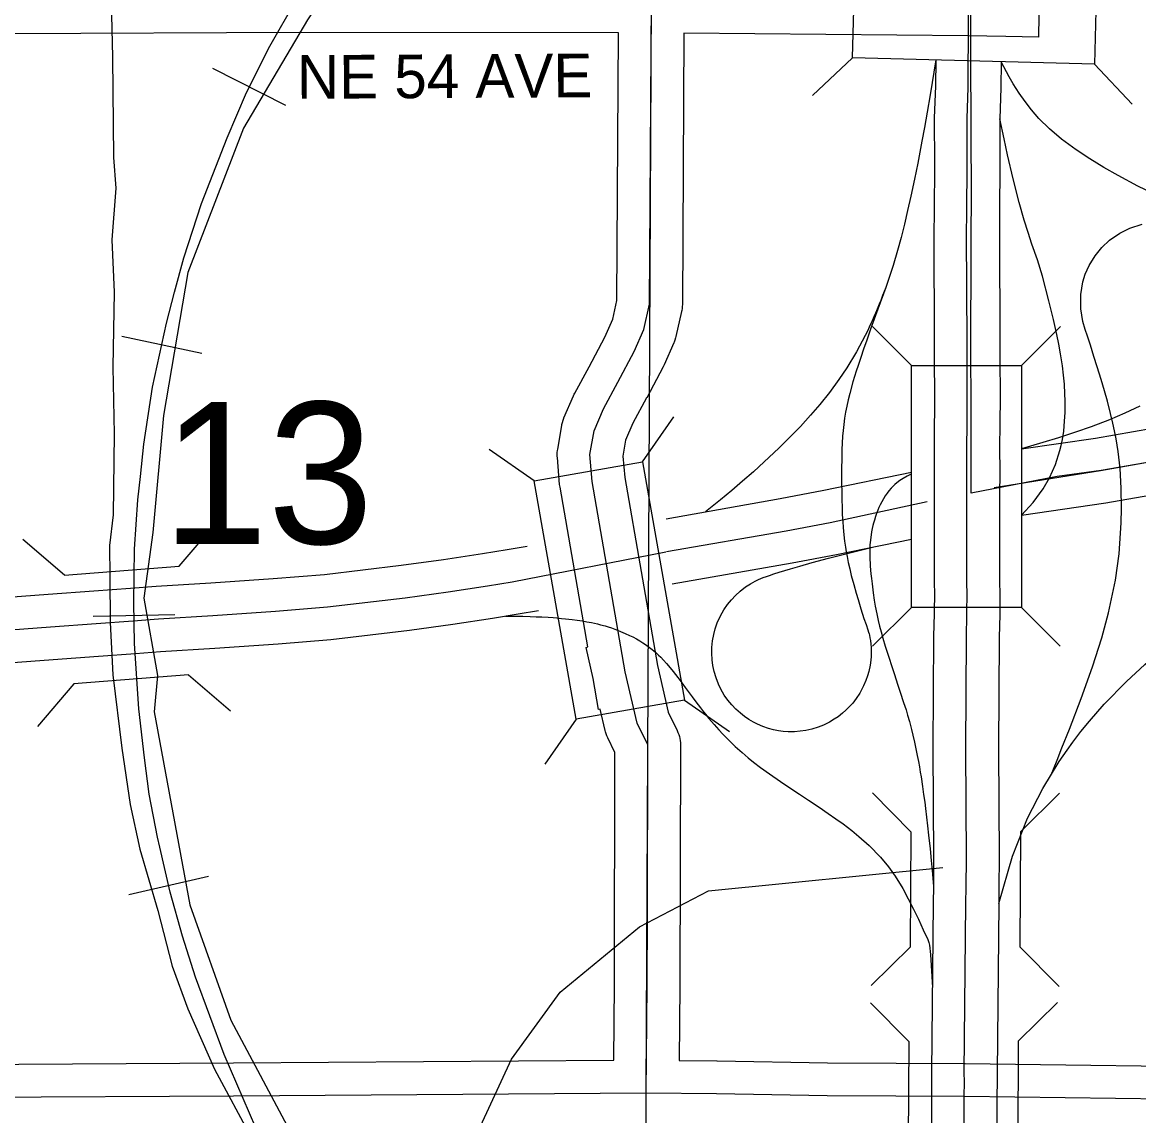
# Model space of a CAD drawing. Extents: x -1403959 to 81668, y -1400582 to 11018.
# Drawn here: x 7328.3 to 7427.2, y 8619.7 to 8716.6 of the extents above; entities that cross this region are included whole.
import ezdxf

# ---------------------------------------------------------------- set-up
doc = ezdxf.new("R2010")
doc.units = 0
for name, color, linetype in [('tdCiAirportTxt', 7, 'Continuous'), ('tdCiCityCartoShort', 7, 'Continuous'), ('tdCiCityStreetTxt', 7, 'Continuous'), ('tdCiCoBndryTxt', 7, 'Continuous'), ('tdCiRRCL', 7, 'Continuous'), ('tdCiRROwnerTxt', 7, 'Continuous'), ('tdCiSectLine', 7, 'Continuous'), ('tdCoClipBndry', 7, 'Continuous'), ('tdCoPriCL', 7, 'Continuous'), ('tdCoSecRteBand', 7, 'Continuous'), ('tdCoSectLinePart', 7, 'Continuous'), ('tdCoSectNmbr', 7, 'Continuous'), ('tdCoSurfEarth', 7, 'Continuous')]:
    doc.layers.add(name, color=color, linetype=linetype)

msp = doc.modelspace()

# ---------------------------------------------------------------- linework, layer by layer
at = {"layer": 'tdCiAirportTxt'}
for points in [[(7409.208, 8713.247), (7409.186, 8710.912), (7409.081, 8708.116), (7409.093, 8703.966), (7409.069, 8699.775), (7409.045, 8697.823), (7409.081, 8688.186), (7409.081, 8686.02), (7409.105, 8684.144), (7409.104, 8682.406), (7409.101, 8682.065), (7409.086, 8680.912), (7409.059, 8679.021), (7409.077, 8676.611), (7409.069, 8674.78), (7409.059, 8672.379), (7409.071, 8670.007), (7409.071, 8667.079), (7409.1, 8665.767), (7409.077, 8664.497), (7409.077, 8664.168), (7409.023, 8662.14), (7408.963, 8652.225), (7409.025, 8642.497), (7409.002, 8640.029), (7409.002, 8640.013), (7408.99, 8638.52), (7408.844, 8623.521), (7408.849, 8622.711), (7408.836, 8621.413), (7408.746, 8601.166)], [(7415.01, 8713.089), (7414.989, 8710.776), (7414.885, 8708.015), (7414.897, 8703.958), (7414.873, 8699.722), (7414.849, 8697.798), (7414.885, 8688.197), (7414.885, 8686.175), (7414.909, 8684.102), (7414.907, 8682.379), (7414.904, 8682.003), (7414.889, 8680.832), (7414.863, 8679.001), (7414.881, 8676.62), (7414.872, 8674.755), (7414.863, 8672.381), (7414.875, 8670.022), (7414.875, 8667.144), (7414.905, 8665.779), (7414.881, 8664.444), (7414.881, 8664.092), (7414.827, 8662.046), (7414.767, 8652.199), (7414.828, 8642.457), (7414.806, 8639.976), (7414.805, 8639.964), (7414.793, 8638.468), (7414.647, 8623.512), (7414.653, 8622.7), (7414.639, 8621.371), (7414.55, 8601.142)], [(7416.804, 8678.77), (7423.363, 8679.721), (7428.415, 8680.613), (7441.359, 8683.494), (7443.535, 8683.966), (7450.143, 8685.252), (7457.391, 8686.629), (7467.464, 8688.645), (7471.161, 8689.387), (7484.659, 8691.883), (7514.667, 8697.731), (7522.551, 8699.33), (7547.927, 8704.231), (7560.489, 8706.694), (7568.144, 8708.185)], [(7416.801, 8672.905), (7424.285, 8673.991), (7429.55, 8674.92), (7442.605, 8677.826), (7444.704, 8678.281), (7451.239, 8679.552), (7458.503, 8680.932), (7468.605, 8682.955), (7472.26, 8683.688), (7485.742, 8686.181), (7515.798, 8692.039), (7523.678, 8693.636), (7549.036, 8698.534), (7561.603, 8700.998), (7570.861, 8702.802)], [(7385.34, 8672.58), (7395.427, 8674.373), (7399.298, 8675.11), (7407.058, 8676.702)], [(7323.845, 8665.391), (7330.565, 8665.891), (7334.603, 8666.197), (7337.873, 8666.437), (7340.141, 8666.613), (7344.973, 8666.897), (7350.506, 8667.288), (7355.042, 8667.653), (7361.845, 8668.452), (7365.607, 8668.981), (7369.038, 8669.49), (7371.253, 8669.863), (7373.013, 8670.156)], [(7385.848, 8666.811), (7396.477, 8668.665), (7400.424, 8669.416), (7407.056, 8670.777)], [(7324.236, 8659.6), (7331, 8660.104), (7335.034, 8660.409), (7338.31, 8660.649), (7340.536, 8660.822), (7345.348, 8661.105), (7350.943, 8661.5), (7355.614, 8661.877), (7362.587, 8662.695), (7366.438, 8663.237), (7369.946, 8663.758), (7372.211, 8664.139), (7374.02, 8664.44)]]:
    msp.add_lwpolyline(points, dxfattribs=at)
at = {"layer": 'tdCiCityCartoShort'}
for points in [[(7411.648, 8601.132), (7411.737, 8621.37), (7411.751, 8622.683), (7411.745, 8623.495), (7411.891, 8638.472), (7411.904, 8639.966), (7411.904, 8639.98), (7411.926, 8642.439), (7411.865, 8652.177), (7411.925, 8662.071), (7411.979, 8664.108), (7411.979, 8664.448), (7412.002, 8665.751), (7411.973, 8667.089), (7411.973, 8669.992), (7411.961, 8672.358), (7411.97, 8674.745), (7411.979, 8676.593), (7411.961, 8678.989), (7411.987, 8680.85), (7412.002, 8682.012), (7412.005, 8682.37), (7412.007, 8684.064), (7411.983, 8686.136), (7411.983, 8688.17), (7411.947, 8697.788), (7411.971, 8699.726), (7411.995, 8703.94), (7411.983, 8708.043), (7412.087, 8710.816), (7412.154, 8722.83)], [(7581.351, 8707.792), (7561.039, 8703.816), (7548.476, 8701.353), (7523.108, 8696.454), (7515.226, 8694.855), (7485.195, 8689.002), (7471.704, 8686.508), (7468.028, 8685.771), (7457.941, 8683.751), (7450.685, 8682.373), (7444.113, 8681.095), (7441.976, 8680.631), (7428.976, 8677.737), (7423.798, 8676.823), (7414.401, 8675.329)], [(7408.454, 8674.066), (7399.844, 8672.231), (7395.95, 8671.491), (7385.343, 8669.64)], [(7385.283, 8669.629), (7371.685, 8666.965), (7369.486, 8666.595), (7366.016, 8666.079), (7362.21, 8665.544), (7355.321, 8664.735), (7350.717, 8664.364), (7345.154, 8663.972), (7340.332, 8663.688), (7338.085, 8663.514), (7334.812, 8663.274), (7330.775, 8662.968), (7324.033, 8662.466)]]:
    msp.add_lwpolyline(points, dxfattribs=at)
at = {"layer": 'tdCiCityStreetTxt'}
for p, q in [((7401.833, 8713.448), (7402.098, 8723.189)), ((7423.536, 8722.604), (7423.27, 8712.863)), ((7401.833, 8713.448), (7398.294, 8710.096)), ((7423.27, 8712.863), (7401.833, 8713.448)), ((7401.833, 8713.448), (7401.833, 8713.448)), ((7423.27, 8712.863), (7426.623, 8709.322)), ((7407.062, 8686.171), (7403.615, 8689.621)), ((7416.806, 8686.168), (7420.256, 8689.615)), ((7407.054, 8664.726), (7407.062, 8686.171)), ((7407.062, 8686.171), (7416.806, 8686.168)), ((7416.806, 8686.168), (7416.798, 8664.722)), ((7383.223, 8677.622), (7386.019, 8681.617)), ((7373.627, 8675.927), (7369.632, 8678.722)), ((7373.627, 8675.927), (7383.223, 8677.622)), ((7383.223, 8677.622), (7386.954, 8656.504)), ((7377.358, 8654.808), (7373.627, 8675.927)), ((7407.054, 8664.726), (7403.604, 8661.281)), ((7416.798, 8664.722), (7407.054, 8664.726)), ((7416.798, 8664.722), (7416.798, 8664.722)), ((7416.798, 8664.722), (7420.245, 8661.275)), ((7386.954, 8656.504), (7377.358, 8654.808)), ((7386.954, 8656.504), (7386.954, 8656.504)), ((7386.954, 8656.504), (7390.949, 8653.71)), ((7377.358, 8654.808), (7374.562, 8650.815))]:
    msp.add_line(p, q, dxfattribs=at)
at = {"layer": 'tdCiCoBndryTxt'}
for points in [[(7383.863, 8691.595), (7384.016, 8718.554), (7384.05, 8767.445)], [(7381.704, 8659.018), (7378.781, 8675.871)], [(7383.662, 8637.449), (7383.694, 8652.538), (7382.75, 8654.447), (7381.707, 8659.001)], [(7383.648, 8631.243), (7383.662, 8637.449)], [(7383.565, 8621.695), (7383.648, 8631.243)], [(7324.238, 8621.297), (7347.001, 8621.438), (7383.565, 8621.695)], [(7383.565, 8617.768), (7383.565, 8621.695)], [(7383.565, 8621.695), (7389.781, 8621.64)], [(7389.781, 8621.64), (7399.597, 8621.449), (7399.597, 8621.449)], [(7399.597, 8621.449), (7411.774, 8621.392), (7411.774, 8621.392)], [(7411.774, 8621.392), (7438.524, 8621.04), (7447.187, 8620.884), (7457.568, 8620.762), (7460.482, 8620.775)]]:
    msp.add_lwpolyline(points, dxfattribs=at)
at = {"layer": 'tdCiRRCL'}
msp.add_lwpolyline([(7430.004, 8677.922), (7423.861, 8676.856), (7419.98, 8676.314), (7412.35, 8674.841), (7412.351, 8676.65), (7412.353, 8682.163), (7412.352, 8682.335), (7412.351, 8682.529), (7412.345, 8683.894), (7412.341, 8684.7), (7412.337, 8685.405), (7412.337, 8685.62), (7412.336, 8685.926), (7412.329, 8688.262), (7412.394, 8703.098), (7412.366, 8705.001), (7412.347, 8706.999), (7412.335, 8713.816), (7412.311, 8718.27)], dxfattribs=at)
at = {"layer": 'tdCiRROwnerTxt'}
msp.add_lwpolyline([(7378.781, 8675.871), (7378.577, 8678.262), (7378.933, 8680.374), (7379.773, 8682.333), (7381.045, 8684.674), (7382.496, 8687.397), (7383.361, 8689.356), (7383.863, 8691.595)], dxfattribs=at)
at = {"layer": 'tdCiSectLine'}
for points in [[(7418.413, 8721.069), (7418.315, 8715.266), (7415.413, 8715.315), (7412.052, 8715.372), (7386.901, 8715.623), (7386.765, 8691.579), (7386.759, 8691.406), (7386.74, 8691.217), (7386.709, 8691.029), (7386.694, 8690.96), (7386.192, 8688.721), (7386.164, 8688.605), (7386.109, 8688.423), (7386.042, 8688.245), (7386.015, 8688.184), (7385.15, 8686.225), (7385.098, 8686.113), (7385.057, 8686.032), (7383.606, 8683.31), (7383.595, 8683.289), (7382.387, 8681.066), (7381.737, 8679.55), (7381.5, 8678.142), (7381.662, 8676.242), (7384.553, 8659.573), (7385.503, 8655.427), (7386.295, 8653.824), (7386.296, 8653.822), (7386.374, 8653.649), (7386.441, 8653.471), (7386.496, 8653.289), (7386.54, 8653.105), (7386.571, 8652.917), (7386.589, 8652.728), (7386.595, 8652.538), (7386.595, 8652.532), (7386.55, 8631.237), (7386.55, 8631.218), (7386.492, 8624.571), (7389.806, 8624.542), (7389.837, 8624.542), (7399.632, 8624.35), (7411.788, 8624.294), (7411.812, 8624.294), (7438.562, 8623.942)], [(7304.127, 8624.075), (7346.981, 8624.34), (7380.663, 8624.577), (7380.663, 8624.597), (7380.688, 8624.597), (7380.746, 8631.259), (7380.79, 8651.863), (7380.149, 8653.161), (7380.148, 8653.163), (7380.069, 8653.336), (7380.002, 8653.514), (7379.947, 8653.696), (7379.922, 8653.799), (7379.489, 8655.689), (7379.341, 8655.663), (7378.861, 8658.429), (7378.23, 8661.182), (7378.378, 8661.216), (7375.922, 8675.375), (7375.904, 8675.492), (7375.889, 8675.624), (7375.686, 8678.016), (7375.682, 8678.073), (7375.675, 8678.262), (7375.682, 8678.452), (7375.7, 8678.641), (7375.716, 8678.745), (7376.072, 8680.857), (7376.087, 8680.94), (7376.131, 8681.125), (7376.186, 8681.307), (7376.253, 8681.485), (7376.266, 8681.517), (7377.106, 8683.476), (7377.171, 8683.617), (7377.224, 8683.719), (7378.49, 8686.049), (7379.884, 8688.667), (7380.591, 8690.268), (7380.963, 8691.925), (7381.098, 8715.655), (7352.848, 8715.684), (7327.005, 8715.561)]]:
    msp.add_lwpolyline(points, dxfattribs=at)
at = {"layer": 'tdCoClipBndry'}
msp.add_lwpolyline([(7384.127, 8916.677), (7383.88, 8864.542), (7384.247, 8815.842), (7383.983, 8718.555), (7383.532, 8621.696), (7383.596, 8572.531)], dxfattribs=at)
at = {"layer": 'tdCoPriCL'}
for points in [[(7409.208, 8713.247), (7408.713, 8710.154), (7408.454, 8708.624), (7408.213, 8707.257), (7407.99, 8706.045), (7407.615, 8704.111), (7407.321, 8702.673), (7407.002, 8701.167), (7406.722, 8699.897), (7406.445, 8698.705), (7406.141, 8697.496), (7405.835, 8696.37), (7405.433, 8695.025), (7404.776, 8693.083), (7404.509, 8692.369), (7404.333, 8691.918), (7404.266, 8691.75), (7404.027, 8691.168), (7403.874, 8690.808), (7403.725, 8690.463), (7403.578, 8690.133), (7403.466, 8689.886), (7403.316, 8689.562), (7403.153, 8689.218), (7402.966, 8688.836), (7402.194, 8687.38), (7401.338, 8685.963), (7400.628, 8684.91), (7399.793, 8683.779), (7398.931, 8682.703), (7398.114, 8681.753), (7397.216, 8680.768), (7396.261, 8679.776), (7395.3, 8678.826), (7394.018, 8677.619), (7393.054, 8676.748), (7392.096, 8675.91), (7391.136, 8675.093), (7390.134, 8674.262), (7388.816, 8673.198)], [(7429.04, 8701.137), (7427.132, 8702.073), (7425.381, 8702.994), (7424.109, 8703.715), (7422.869, 8704.475), (7421.654, 8705.286), (7420.37, 8706.231), (7419.296, 8707.133), (7418.357, 8708.064), (7417.7, 8708.821), (7417.135, 8709.555), (7416.608, 8710.313), (7416.088, 8711.137), (7415.731, 8711.746), (7415.01, 8713.089)], [(7416.801, 8672.905), (7417.855, 8674.033), (7418.736, 8675.234), (7419.3, 8676.214), (7419.82, 8677.385), (7420.213, 8678.615), (7420.327, 8679.083), (7420.434, 8679.616), (7420.548, 8680.35), (7420.635, 8681.217), (7420.677, 8681.997), (7420.684, 8683.031), (7420.666, 8683.64), (7420.613, 8684.506), (7420.54, 8685.299), (7420.436, 8686.143), (7420.275, 8687.195), (7420.118, 8688.059), (7419.943, 8688.916), (7419.644, 8690.24), (7419.239, 8691.902), (7418.659, 8694.083), (7418.22, 8695.529), (7417.742, 8696.928), (7417.394, 8697.943), (7417.053, 8699.033), (7416.61, 8700.61), (7416.078, 8702.713), (7415.583, 8704.832), (7415.266, 8706.254), (7414.885, 8708.015)], [(7419.432, 8649.88), (7419.959, 8651.18), (7420.396, 8652.269), (7421.055, 8653.937), (7422.092, 8656.65), (7423.093, 8659.45), (7423.916, 8662.012), (7424.528, 8664.237), (7425.141, 8667.15), (7425.461, 8669.466), (7425.655, 8672.218), (7425.68, 8673.492), (7425.647, 8675.282), (7425.543, 8677.02), (7425.383, 8678.547), (7425.204, 8679.67), (7425.065, 8680.377), (7424.913, 8681.059), (7424.702, 8681.922), (7424.418, 8682.988), (7424.157, 8683.91), (7423.857, 8684.929), (7423.52, 8686.037), (7423.235, 8686.951), (7422.911, 8687.975), (7422.661, 8688.758), (7422.465, 8689.363), (7422.25, 8690.055), (7422.056, 8691.191), (7422.061, 8692.463), (7422.255, 8693.574), (7422.467, 8694.252), (7422.801, 8695.014), (7423.326, 8695.883), (7423.925, 8696.62), (7424.615, 8697.267), (7425.527, 8697.902), (7426.419, 8698.342), (7427.5, 8698.687)], [(7404.776, 8693.083), (7403.869, 8690.603), (7403.431, 8689.377), (7403.093, 8688.414), (7402.817, 8687.616), (7402.563, 8686.861), (7402.33, 8686.154), (7402.17, 8685.654), (7401.881, 8684.712), (7401.595, 8683.695), (7401.447, 8683.108), (7401.322, 8682.551), (7401.223, 8682.038), (7401.138, 8681.505), (7401.063, 8680.929), (7401.006, 8680.397), (7400.963, 8679.891), (7400.924, 8679.273), (7400.901, 8678.716), (7400.881, 8677.834), (7400.875, 8677.101), (7400.874, 8676.543), (7400.875, 8675.697), (7400.879, 8674.964), (7400.89, 8674.238), (7400.907, 8673.627), (7400.934, 8672.96), (7400.97, 8672.35), (7401.011, 8671.805), (7401.071, 8671.163), (7401.138, 8670.579), (7401.209, 8670.07), (7401.276, 8669.653), (7401.352, 8669.238), (7401.46, 8668.707), (7401.591, 8668.128), (7401.731, 8667.556), (7401.942, 8666.763), (7402.16, 8665.995), (7402.331, 8665.419), (7402.581, 8664.603), (7402.854, 8663.739), (7403.058, 8663.198), (7403.207, 8662.748), (7403.269, 8662.522), (7403.303, 8662.384), (7403.33, 8662.266), (7403.378, 8662.023), (7403.418, 8661.776), (7403.456, 8661.467), (7403.48, 8661.168), (7403.491, 8660.744), (7403.481, 8660.382), (7403.456, 8660.055), (7403.397, 8659.609), (7403.278, 8659.04), (7403.169, 8658.654), (7403.026, 8658.241), (7402.822, 8657.761), (7402.48, 8657.12), (7402.167, 8656.644), (7401.859, 8656.246), (7401.583, 8655.933), (7401.256, 8655.606), (7400.956, 8655.341), (7400.559, 8655.033), (7400.222, 8654.804), (7399.793, 8654.552), (7399.274, 8654.297), (7398.802, 8654.109), (7398.224, 8653.931), (7397.713, 8653.816), (7397.207, 8653.741), (7396.693, 8653.703), (7396.138, 8653.704), (7395.689, 8653.737), (7395.282, 8653.792), (7394.835, 8653.88), (7394.38, 8654.001), (7393.879, 8654.174), (7393.415, 8654.373), (7393.071, 8654.546), (7392.64, 8654.799), (7392.258, 8655.06), (7391.906, 8655.335), (7391.494, 8655.707), (7391.136, 8656.083), (7390.798, 8656.494), (7390.475, 8656.958), (7390.17, 8657.485), (7389.962, 8657.917), (7389.745, 8658.472), (7389.577, 8659.039), (7389.466, 8659.561), (7389.397, 8660.079), (7389.364, 8660.671), (7389.374, 8661.158), (7389.436, 8661.771), (7389.54, 8662.331), (7389.673, 8662.83), (7389.851, 8663.342), (7390.139, 8663.981), (7390.429, 8664.493), (7390.757, 8664.974), (7391.105, 8665.407), (7391.458, 8665.782), (7391.874, 8666.163), (7392.351, 8666.531), (7392.8, 8666.824), (7393.222, 8667.057), (7393.522, 8667.201), (7393.921, 8667.367), (7394.225, 8667.473), (7394.395, 8667.532), (7394.482, 8667.562), (7394.866, 8667.692), (7395.333, 8667.843), (7396.336, 8668.149), (7397.156, 8668.386), (7398.262, 8668.694), (7399.721, 8669.093), (7403.74, 8670.096)], [(7414.793, 8638.468), (7416.001, 8642.659), (7417.354, 8646.037), (7418.7, 8648.684), (7420.163, 8651.075), (7420.852, 8652.077), (7421.369, 8652.788), (7422.077, 8653.709), (7422.845, 8654.652), (7424.145, 8656.135), (7426.122, 8658.169), (7427.735, 8659.676), (7429.156, 8660.911), (7430.676, 8662.155), (7432.192, 8663.326), (7436.603, 8666.425), (7441.237, 8669.313), (7446.438, 8672.236), (7450.683, 8674.438), (7457.713, 8677.814), (7468.605, 8682.955)], [(7427.293, 8682.555), (7425.961, 8681.93), (7424.611, 8681.356), (7422.983, 8680.732), (7421.587, 8680.245), (7420.094, 8679.761), (7418.689, 8679.329), (7416.804, 8678.77)], [(7407.047, 8676.52), (7406.689, 8676.351), (7406.338, 8676.157), (7406.042, 8675.967), (7405.756, 8675.754), (7405.593, 8675.615), (7405.4, 8675.434), (7405.253, 8675.279), (7405.056, 8675.048), (7404.91, 8674.855), (7404.738, 8674.602), (7404.584, 8674.35), (7404.428, 8674.07), (7404.301, 8673.821), (7404.182, 8673.569), (7404.081, 8673.335), (7403.968, 8673.048), (7403.868, 8672.767), (7403.772, 8672.463), (7403.695, 8672.188), (7403.643, 8671.983), (7403.582, 8671.712), (7403.523, 8671.412), (7403.482, 8671.161), (7403.45, 8670.935), (7403.42, 8670.683), (7403.385, 8670.271), (7403.376, 8670.11), (7403.366, 8669.865), (7403.361, 8669.602), (7403.363, 8669.286), (7403.373, 8668.966), (7403.389, 8668.643), (7403.408, 8668.373), (7403.469, 8667.71), (7403.515, 8667.288), (7403.57, 8666.825), (7403.671, 8666.017), (7403.766, 8665.356), (7403.854, 8664.83), (7403.986, 8664.149), (7404.118, 8663.558), (7404.24, 8663.066), (7404.374, 8662.567), (7404.534, 8662.002), (7404.745, 8661.299), (7405.052, 8660.32), (7405.325, 8659.474), (7405.549, 8658.787), (7405.836, 8657.916), (7406.069, 8657.21), (7406.367, 8656.3), (7406.578, 8655.634), (7406.717, 8655.175), (7406.878, 8654.611), (7407.064, 8653.908), (7407.19, 8653.397), (7407.335, 8652.764), (7407.461, 8652.176), (7407.579, 8651.581), (7407.674, 8651.076), (7407.763, 8650.578), (7407.839, 8650.133), (7407.909, 8649.7), (7408.042, 8648.84), (7408.142, 8648.141), (7408.234, 8647.463), (7408.307, 8646.897), (7408.403, 8646.116), (7408.491, 8645.36), (7408.58, 8644.545), (7408.705, 8643.331), (7408.805, 8642.293), (7408.885, 8641.402), (7409.002, 8640.021)], [(7371.079, 8663.948), (7371.626, 8663.947), (7372.146, 8663.941), (7372.635, 8663.933), (7373.265, 8663.917), (7373.8, 8663.898), (7374.308, 8663.875), (7374.875, 8663.843), (7375.313, 8663.813), (7375.641, 8663.788), (7376.049, 8663.752), (7376.409, 8663.717), (7376.984, 8663.651), (7377.44, 8663.591), (7377.91, 8663.52), (7378.304, 8663.452), (7378.716, 8663.373), (7379.236, 8663.258), (7379.516, 8663.189), (7379.915, 8663.08), (7380.183, 8662.999), (7380.497, 8662.897), (7380.765, 8662.803), (7381.026, 8662.704), (7381.293, 8662.597), (7381.705, 8662.419), (7382.087, 8662.242), (7382.359, 8662.106), (7382.685, 8661.933), (7383.004, 8661.75), (7383.26, 8661.591), (7383.498, 8661.433), (7383.743, 8661.26), (7384.083, 8660.997), (7384.374, 8660.75), (7384.649, 8660.497), (7384.851, 8660.298), (7385.089, 8660.049), (7385.347, 8659.763), (7385.688, 8659.361), (7385.94, 8659.049), (7386.568, 8658.23), (7387.024, 8657.613), (7387.622, 8656.802), (7387.96, 8656.349), (7388.355, 8655.831), (7388.631, 8655.478), (7388.835, 8655.224), (7389.091, 8654.91), (7389.339, 8654.615), (7389.584, 8654.331), (7389.988, 8653.878), (7390.352, 8653.486), (7390.675, 8653.152), (7390.984, 8652.844), (7391.449, 8652.399), (7392.051, 8651.856), (7392.603, 8651.389), (7393.074, 8651.01), (7393.683, 8650.545), (7394.484, 8649.963), (7395.46, 8649.286), (7396.297, 8648.722), (7397.139, 8648.163), (7397.944, 8647.631), (7398.876, 8647.011), (7399.682, 8646.464), (7400.359, 8645.992), (7401.001, 8645.527), (7401.772, 8644.941), (7402.403, 8644.429), (7403.328, 8643.608), (7404.313, 8642.599), (7405.03, 8641.73), (7405.627, 8640.888), (7406.286, 8639.809), (7406.783, 8638.895), (7407.251, 8637.968), (7407.677, 8637.078), (7408.11, 8636.145), (7408.507, 8635.298), (7408.605, 8635.01), (7408.651, 8634.784), (7408.753, 8633.97), (7408.917, 8631.021)]]:
    msp.add_lwpolyline(points, dxfattribs=at)
at = {"layer": 'tdCoSecRteBand'}
for p, q in [((7351.616, 8709.2), (7345.144, 8712.476)), ((7344.179, 8687.225), (7337.085, 8688.745)), ((7339.057, 8665.55), (7340.261, 8658.676)), ((7341.805, 8664.064), (7334.552, 8663.912)), ((7340.261, 8658.676), (7339.947, 8655.471)), ((7344.777, 8640.866), (7337.706, 8639.245))]:
    msp.add_line(p, q, dxfattribs=at)
for points in [[(7398.778, 8784.312), (7353.548, 8716.807), (7347.873, 8707.205), (7342.952, 8694.395), (7340.78, 8681.728), (7339.837, 8671.349), (7339.057, 8665.55)], [(7336.159, 8718.48), (7336.259, 8713.508), (7336.359, 8704.593), (7336.559, 8701.895), (7336.209, 8697.298), (7336.407, 8692.664), (7336.303, 8686.019), (7336.407, 8680.12), (7336.338, 8672.927), (7335.991, 8670.22), (7336.026, 8667.444), (7336.061, 8663.398), (7336.303, 8658.748), (7337.101, 8652.248), (7337.829, 8647.238), (7338.696, 8643.282), (7340.291, 8637.868), (7341.564, 8632.927), (7342.951, 8629.144), (7345.309, 8623.8), (7348.654, 8617.577)], [(7348.981, 8618.583), (7346.166, 8625.099), (7343.631, 8631.945), (7342.464, 8635.571), (7341.374, 8639.476), (7340.458, 8643.475), (7340.258, 8644.345), (7339.523, 8648.173), (7339.117, 8651.394), (7338.61, 8655.73), (7338.23, 8661.536), (7338.154, 8665.162), (7338.23, 8669.878), (7338.509, 8674.265), (7338.762, 8676.319), (7339.041, 8679.184), (7339.827, 8684.23), (7341.044, 8689.91), (7341.775, 8692.653), (7342.591, 8695.717), (7344.163, 8700.534), (7346.42, 8706.341), (7348.144, 8710.373), (7350.223, 8714.48), (7352.531, 8718.563)], [(7348.981, 8618.583), (7346.166, 8625.099), (7343.631, 8631.945), (7342.464, 8635.571), (7341.374, 8639.476), (7340.458, 8643.475), (7340.258, 8644.345), (7339.523, 8648.173), (7339.117, 8651.394), (7338.61, 8655.73), (7338.23, 8661.536), (7338.154, 8665.162), (7338.23, 8669.878), (7338.509, 8674.265), (7338.762, 8676.319), (7339.041, 8679.184), (7339.827, 8684.23), (7341.044, 8689.91), (7341.775, 8692.653), (7342.591, 8695.717), (7344.163, 8700.534), (7346.42, 8706.341), (7348.144, 8710.373), (7350.223, 8714.48), (7352.531, 8718.563)], [(7339.947, 8655.471), (7343.108, 8638.361), (7346.747, 8628.122), (7352.217, 8617.877), (7354.495, 8613.29), (7362.23, 8592.962), (7363.13, 8586.699)], [(7365.269, 8586.998), (7365.429, 8589.898), (7365.3, 8598.754), (7366.401, 8610.813), (7368.865, 8618.745), (7371.63, 8624.691), (7375.921, 8630.633), (7382.962, 8636.415), (7389.079, 8639.604), (7409.853, 8641.682)]]:
    msp.add_lwpolyline(points, dxfattribs=at)
at = {"layer": 'tdCoSurfEarth'}
for p, q in [((7342.168, 8668.372), (7345.338, 8672.078)), ((7332.029, 8667.583), (7328.326, 8670.754)), ((7332.029, 8667.583), (7342.168, 8668.372)), ((7343.009, 8658.735), (7332.85, 8657.944)), ((7343.009, 8658.735), (7346.715, 8655.564)), ((7332.85, 8657.944), (7329.617, 8654.163)), ((7407.047, 8644.813), (7403.623, 8648.286)), ((7416.721, 8644.837), (7420.193, 8648.261)), ((7406.976, 8634.644), (7407.047, 8644.813)), ((7416.721, 8644.837), (7416.65, 8634.647)), ((7406.976, 8634.644), (7403.504, 8631.222)), ((7416.65, 8634.647), (7420.144, 8631.106)), ((7406.851, 8626.221), (7403.418, 8629.685)), ((7416.526, 8626.27), (7419.989, 8629.703)), ((7406.806, 8616.052), (7406.851, 8626.221)), ((7416.526, 8626.27), (7416.481, 8616.08))]:
    msp.add_line(p, q, dxfattribs=at)

# ---------------------------------------------------------------- texts
at = {"layer": 'tdCoSectLinePart'}
msp.add_text('13', height=12.5746, rotation=359.99652, dxfattribs=at).set_placement((7340.677, 8670.357))
at = {"layer": 'tdCoSectNmbr'}
msp.add_text('NE 54 AVE', height=3.8691, rotation=0.32188, dxfattribs=at).set_placement((7352.622, 8709.799))

doc.saveas('drawing.dxf')
